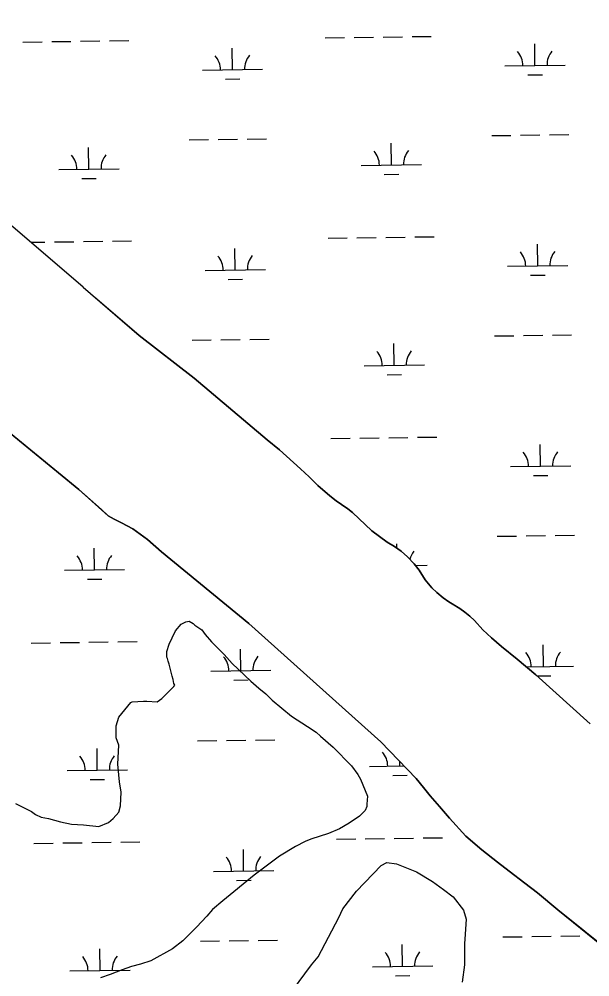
# Model space of a CAD drawing. Extents: x 3767014 to 3805179, y 361544 to 387384.
# Drawn here: x 3791697 to 3792644, y 381105 to 382695 of the extents above; entities that cross this region are included whole.
import ezdxf

# ---------------------------------------------------------------- set-up
doc = ezdxf.new("R2010")
doc.units = 0
for name, color, linetype in [('V-SITE-VEGE', 7, 'Continuous'), ('V-TOPO-SHOR', 7, 'Continuous'), ('V-WETL-SWMP', 7, 'Continuous')]:
    doc.layers.add(name, color=color, linetype=linetype)

msp = doc.modelspace()

# ---------------------------------------------------------------- linework, layer by layer
at = {"layer": 'V-SITE-VEGE'}
for p, q in [((3791956.545, 381679.856), (3791965.831, 381690.477)), ((3791965.831, 381690.477), (3791973.791, 381694.467)), ((3791973.791, 381694.467), (3791979.102, 381695.796)), ((3791979.102, 381695.796), (3791985.741, 381691.819)), ((3791985.741, 381691.819), (3791988.398, 381689.165)), ((3791988.398, 381689.165), (3792000.348, 381681.206)), ((3791945.936, 381657.283), (3791951.241, 381667.906)), ((3791951.241, 381667.906), (3791956.545, 381679.856)), ((3792000.348, 381681.206), (3792005.662, 381673.246)), ((3792005.662, 381673.246), (3792016.289, 381661.306)), ((3791941.961, 381645.333), (3791945.936, 381657.283)), ((3792016.289, 381661.306), (3792037.539, 381640.076)), ((3791941.965, 381636.042), (3791941.961, 381645.333)), ((3791943.294, 381633.387), (3791941.965, 381636.042)), ((3792037.539, 381640.076), (3792050.823, 381625.482)), ((3791944.626, 381629.408), (3791943.294, 381633.387)), ((3791945.955, 381624.1), (3791944.626, 381629.408)), ((3791951.276, 381604.189), (3791945.955, 381624.1)), ((3792050.823, 381625.482), (3792081.371, 381596.296)), ((3791952.607, 381598.879), (3791951.276, 381604.189)), ((3791934.04, 381567.012), (3791953.942, 381586.933)), ((3791953.938, 381592.243), (3791952.607, 381598.879)), ((3791955.267, 381589.589), (3791953.938, 381592.243)), ((3791953.942, 381586.933), (3791955.267, 381589.589)), ((3792081.371, 381596.296), (3792094.652, 381584.356)), ((3792094.652, 381584.356), (3792106.602, 381575.071)), ((3792106.602, 381575.071), (3792117.227, 381564.456)), ((3791862.376, 381536.439), (3791882.274, 381560.345)), ((3791882.274, 381560.345), (3791884.929, 381561.673)), ((3791884.929, 381561.673), (3791903.51, 381563.012)), ((3791903.51, 381563.012), (3791908.82, 381563.014)), ((3791908.82, 381563.014), (3791926.079, 381561.695)), ((3791926.079, 381561.695), (3791934.04, 381567.012)), ((3792117.227, 381564.456), (3792149.1, 381537.926)), ((3791858.401, 381521.835), (3791862.376, 381536.439)), ((3792149.1, 381537.926), (3792175.661, 381520.686)), ((3791858.409, 381501.924), (3791858.401, 381521.835)), ((3792175.661, 381520.686), (3792190.267, 381511.4)), ((3792190.267, 381511.4), (3792196.909, 381504.767)), ((3791862.401, 381489.978), (3791858.409, 381501.924)), ((3792196.909, 381504.767), (3792218.157, 381486.196)), ((3791861.092, 381458.12), (3791862.401, 381489.978)), ((3792218.157, 381486.196), (3792248.705, 381455.68)), ((3791863.762, 381428.917), (3791861.092, 381458.12)), ((3792248.705, 381455.68), (3792259.334, 381441.084)), ((3791866.427, 381411.663), (3791863.762, 381428.917)), ((3792259.334, 381441.084), (3792263.319, 381433.122)), ((3792263.319, 381433.122), (3792275.281, 381405.252)), ((3791865.112, 381389.096), (3791866.427, 381411.663)), ((3792275.281, 381405.252), (3792273.962, 381391.977)), ((3791691.214, 381392.981), (3791717.771, 381379.72)), ((3791717.771, 381379.72), (3791724.412, 381374.416)), ((3791862.464, 381378.475), (3791865.112, 381389.096)), ((3792271.312, 381381.356), (3792262.027, 381372.058)), ((3792273.965, 381387.996), (3792271.312, 381381.356)), ((3792273.962, 381391.977), (3792273.965, 381387.996)), ((3791724.412, 381374.416), (3791733.706, 381370.438)), ((3791733.706, 381370.438), (3791745.654, 381367.788)), ((3791745.654, 381367.788), (3791765.569, 381362.49)), ((3791845.216, 381361.208), (3791853.176, 381367.852)), ((3791853.176, 381367.852), (3791862.464, 381378.475)), ((3792262.027, 381372.058), (3792244.776, 381360.102)), ((3791765.569, 381362.49), (3791784.155, 381358.519)), ((3791784.155, 381358.519), (3791804.067, 381357.202)), ((3791804.067, 381357.202), (3791829.29, 381354.562)), ((3791829.29, 381354.562), (3791845.216, 381361.208)), ((3792228.851, 381350.802), (3792210.274, 381342.827)), ((3792244.776, 381360.102), (3792228.851, 381350.802)), ((3792181.073, 381333.519), (3792171.784, 381329.532)), ((3792210.274, 381342.827), (3792181.073, 381333.519)), ((3792155.858, 381321.559), (3792129.318, 381305.613)), ((3792171.784, 381329.532), (3792155.858, 381321.559)), ((3792129.318, 381305.613), (3792086.859, 381273.732)), ((3792256.786, 381247.278), (3792297.914, 381289.778)), ((3792297.914, 381289.778), (3792307.202, 381295.093)), ((3792307.202, 381295.093), (3792323.133, 381292.447)), ((3792323.133, 381292.447), (3792356.327, 381279.192)), ((3792086.859, 381273.732), (3792035.112, 381231.224)), ((3792356.327, 381279.192), (3792382.883, 381263.277)), ((3792382.883, 381263.277), (3792401.475, 381250.012)), ((3792234.235, 381218.059), (3792256.786, 381247.278)), ((3792401.475, 381250.012), (3792417.413, 381238.074)), ((3792417.413, 381238.074), (3792434.681, 381215.518)), ((3792035.112, 381231.224), (3792017.864, 381216.613)), ((3792008.579, 381205.988), (3791991.33, 381187.394)), ((3792017.864, 381216.613), (3792008.579, 381205.988)), ((3792227.606, 381203.455), (3792234.235, 381218.059)), ((3792434.681, 381215.518), (3792438.671, 381200.917)), ((3792193.13, 381138.392), (3792227.606, 381203.455)), ((3792438.671, 381200.917), (3792437.358, 381175.696)), ((3791991.33, 381187.394), (3791968.776, 381164.815)), ((3792437.358, 381175.696), (3792436.039, 381159.767)), ((3791968.776, 381164.815), (3791951.527, 381151.53)), ((3792436.039, 381159.767), (3792436.06, 381125.252)), ((3791951.527, 381151.53), (3791915.698, 381131.601)), ((3791898.445, 381126.28), (3791883.845, 381122.291)), ((3791915.698, 381131.601), (3791898.445, 381126.28)), ((3792150.681, 381082.615), (3792182.517, 381125.109)), ((3792182.517, 381125.109), (3792193.13, 381138.392)), ((3792436.06, 381125.252), (3792432.093, 381096.045)), ((3791848.011, 381108.997), (3791832.086, 381103.676)), ((3791867.92, 381116.972), (3791848.011, 381108.997)), ((3791883.845, 381122.291), (3791867.92, 381116.972))]:
    msp.add_line(p, q, dxfattribs=at)
at = {"layer": 'V-TOPO-SHOR'}
for points in [[(3791803.185, 382250.288), (3791686.928, 382350.699), (3791616.534, 382400.959), (3791508.455, 382484.761), (3791379.23, 382589.887), (3791278.176, 382671.965), (3791221.829, 382720.173), (3791195.758, 382744.989), (3791177.787, 382763.519), (3791165.093, 382777.857), (3791152.752, 382792.197), (3791134.41, 382815.638), (3791116.769, 382838.734), (3791098.075, 382862.173)], [(3791803.185, 382250.288), (3791896.582, 382170.254), (3791987.306, 382099.088), (3792108.533, 381996.686), (3792129.038, 381980.302), (3792152.36, 381959.308), (3792164.151, 381948.556), (3792178.247, 381935.242), (3792192.602, 381921.162), (3792212.592, 381903.752), (3792223.356, 381895.304), (3792232.069, 381889.418), (3792242.321, 381882.25), (3792250.265, 381876.106), (3792282.56, 381845.384), (3792307.933, 381826.698), (3792319.977, 381819.788), (3792331.251, 381811.852), (3792341.503, 381802.636), (3792352.526, 381790.858), (3792360.728, 381780.102), (3792370.728, 381764.482), (3792381.753, 381750.912), (3792390.209, 381742.976), (3792400.973, 381734.528), (3792409.944, 381727.872), (3792418.658, 381722.498), (3792428.138, 381716.61), (3792436.852, 381710.468), (3792444.796, 381704.068), (3792452.487, 381696.898), (3792466.583, 381681.536), (3792480.937, 381667.966), (3792497.34, 381653.63), (3792523.483, 381632.638), (3792554.493, 381606.526), (3792644.712, 381525.114)], [(3791415.617, 382210.428), (3791530.889, 382111.012), (3791638.534, 382043.333), (3791796.144, 381914.527), (3791833.708, 381880.872), (3791844.939, 381870.812), (3791854.62, 381865.012), (3791867.011, 381858.825), (3791885.981, 381848.773), (3791909.992, 381831.368), (3791933.226, 381810.865), (3792078.059, 381691.729), (3792297.252, 381495.217)], [(3792297.252, 381495.217), (3792355.733, 381434.477), (3792368.13, 381419.39), (3792378.976, 381405.461), (3792394.856, 381387.664), (3792411.121, 381368.706), (3792438.235, 381338.918), (3792464.955, 381316.095), (3792490.901, 381295.207), (3792510.263, 381280.509), (3792536.207, 381260.395), (3792557.119, 381244.538), (3792590.811, 381216.3), (3792727.121, 381106.445)]]:
    msp.add_lwpolyline(points, dxfattribs=at)
at = {"layer": 'V-WETL-SWMP'}
for p, q in [((3791703.205, 382657.227), (3791735.201, 382657.671)), ((3791751.2, 382657.893), (3791783.197, 382658.338)), ((3791799.195, 382658.56), (3791831.192, 382659.004)), ((3791847.191, 382659.227), (3791879.188, 382659.671)), ((3792205.064, 382664.198), (3792237.061, 382664.643)), ((3792253.06, 382664.865), (3792285.056, 382665.309)), ((3792301.055, 382665.531), (3792333.052, 382665.976)), ((3792349.05, 382666.198), (3792381.047, 382666.643)), ((3792553.051, 382618.285), (3792552.551, 382654.282)), ((3792051.192, 382611.314), (3792050.692, 382647.31)), ((3792001.197, 382610.619), (3792101.187, 382612.008)), ((3792503.056, 382617.591), (3792603.047, 382618.98)), ((3792039.407, 382595.717), (3792063.405, 382596.051)), ((3792541.267, 382602.689), (3792565.265, 382603.022)), ((3791979.394, 382494.873), (3792011.391, 382495.318)), ((3792027.39, 382495.54), (3792059.387, 382495.984)), ((3792075.385, 382496.207), (3792107.382, 382496.651)), ((3792481.254, 382501.845), (3792513.251, 382502.289)), ((3792529.249, 382502.511), (3792561.246, 382502.956)), ((3792577.245, 382503.178), (3792609.242, 382503.623)), ((3791812.991, 382446.127), (3791812.491, 382482.124)), ((3792314.851, 382453.099), (3792314.351, 382489.095)), ((3791762.996, 382445.433), (3791862.986, 382446.822)), ((3792264.856, 382452.404), (3792364.846, 382453.793)), ((3791801.207, 382430.531), (3791825.204, 382430.864)), ((3792303.066, 382437.502), (3792327.064, 382437.836)), ((3792353.671, 382333.555), (3792385.668, 382334)), ((3791717.017, 382324.711), (3791739.822, 382325.028)), ((3791755.821, 382325.25), (3791787.818, 382325.695)), ((3791803.816, 382325.917), (3791835.813, 382326.362)), ((3791851.811, 382326.584), (3791883.808, 382327.028)), ((3792209.685, 382331.555), (3792241.682, 382332)), ((3792257.68, 382332.222), (3792289.677, 382332.666)), ((3792305.676, 382332.889), (3792337.673, 382333.333)), ((3792557.672, 382285.642), (3792557.172, 382321.639)), ((3792055.813, 382278.671), (3792055.313, 382314.667)), ((3792507.677, 382284.948), (3792607.667, 382286.337)), ((3792005.817, 382277.976), (3792105.808, 382279.365)), ((3792545.888, 382270.046), (3792569.885, 382270.379)), ((3792044.028, 382263.075), (3792068.026, 382263.408)), ((3791984.015, 382162.23), (3792016.012, 382162.675)), ((3792032.01, 382162.897), (3792064.007, 382163.341)), ((3792080.006, 382163.564), (3792112.003, 382164.008)), ((3792485.875, 382169.202), (3792517.872, 382169.646)), ((3792533.87, 382169.868), (3792565.867, 382170.313)), ((3792581.865, 382170.535), (3792613.862, 382170.98)), ((3792319.472, 382120.456), (3792318.972, 382156.452)), ((3792269.477, 382119.761), (3792369.467, 382121.15)), ((3792307.687, 382104.859), (3792331.685, 382105.193)), ((3791796.144, 381914.526), (3791638.535, 382043.334)), ((3792262.301, 381999.579), (3792294.298, 382000.023)), ((3792310.297, 382000.246), (3792342.293, 382000.69)), ((3792358.292, 382000.912), (3792390.289, 382001.357)), ((3792214.306, 381998.912), (3792246.303, 381999.357)), ((3792562.293, 381952.999), (3792561.793, 381988.996)), ((3792512.298, 381952.305), (3792612.288, 381953.694)), ((3792550.509, 381937.403), (3792574.506, 381937.736)), ((3791844.94, 381870.813), (3791796.144, 381914.526)), ((3791854.62, 381865.013), (3791844.94, 381870.813)), ((3791867.01, 381858.826), (3791854.62, 381865.013)), ((3791885.982, 381848.773), (3791867.01, 381858.826)), ((3791909.991, 381831.368), (3791885.982, 381848.773)), ((3791933.226, 381810.866), (3791909.991, 381831.368)), ((3792490.495, 381836.559), (3792522.492, 381837.003)), ((3792538.491, 381837.226), (3792570.488, 381837.67)), ((3792586.486, 381837.892), (3792618.483, 381838.337)), ((3791822.232, 381780.842), (3791821.732, 381816.838)), ((3792078.059, 381691.728), (3791933.226, 381810.866)), ((3792323.685, 381817.178), (3792323.592, 381823.809)), ((3791772.237, 381780.147), (3791872.227, 381781.536)), ((3792354.526, 381788.236), (3792374.088, 381788.507)), ((3791810.447, 381765.245), (3791834.445, 381765.579)), ((3792297.252, 381495.216), (3792078.059, 381691.728)), ((3791717.066, 381659.298), (3791749.063, 381659.743)), ((3791765.061, 381659.965), (3791797.058, 381660.409)), ((3791813.057, 381660.632), (3791845.053, 381661.076)), ((3791861.052, 381661.298), (3791893.049, 381661.743)), ((3792566.914, 381620.356), (3792566.414, 381656.353)), ((3792065.053, 381613.385), (3792064.553, 381649.382)), ((3792538.536, 381619.962), (3792616.909, 381621.051)), ((3792015.058, 381612.691), (3792115.048, 381614.08)), ((3792556.43, 381604.778), (3792579.127, 381605.094)), ((3792053.269, 381597.789), (3792077.266, 381598.122)), ((3791993.256, 381496.945), (3792025.252, 381497.389)), ((3792041.251, 381497.611), (3792073.248, 381498.056)), ((3792089.246, 381498.278), (3792121.243, 381498.723)), ((3792355.734, 381434.478), (3792297.252, 381495.216)), ((3791826.853, 381448.199), (3791826.353, 381484.195)), ((3792328.712, 381455.17), (3792328.608, 381462.651)), ((3791776.857, 381447.504), (3791876.848, 381448.893)), ((3792278.717, 381454.476), (3792335.718, 381455.268)), ((3791815.068, 381432.603), (3791839.066, 381432.936)), ((3792316.928, 381439.574), (3792340.925, 381439.907)), ((3792368.129, 381419.389), (3792355.734, 381434.478)), ((3792378.975, 381405.461), (3792368.129, 381419.389)), ((3792394.855, 381387.664), (3792378.975, 381405.461)), ((3792411.122, 381368.706), (3792394.855, 381387.664)), ((3792438.234, 381338.917), (3792411.122, 381368.706)), ((3792223.546, 381333.627), (3792255.543, 381334.071)), ((3792271.542, 381334.293), (3792303.539, 381334.738)), ((3792319.537, 381334.96), (3792351.534, 381335.405)), ((3792367.532, 381335.627), (3792399.529, 381336.071)), ((3792464.955, 381316.094), (3792438.234, 381338.917)), ((3791721.687, 381326.655), (3791753.684, 381327.1)), ((3791769.682, 381327.322), (3791801.679, 381327.767)), ((3791817.677, 381327.989), (3791849.674, 381328.433)), ((3791865.673, 381328.655), (3791897.67, 381329.1)), ((3792069.674, 381280.742), (3792069.174, 381316.739)), ((3792490.9, 381295.207), (3792464.955, 381316.094)), ((3792510.262, 381280.509), (3792490.9, 381295.207)), ((3792019.679, 381280.048), (3792119.669, 381281.437)), ((3792536.207, 381260.395), (3792510.262, 381280.509)), ((3792057.89, 381265.146), (3792081.887, 381265.48)), ((3792557.118, 381244.537), (3792536.207, 381260.395)), ((3792590.81, 381216.299), (3792557.118, 381244.537)), ((3792727.121, 381106.446), (3792590.81, 381216.299)), ((3792595.727, 381172.607), (3792627.724, 381173.051)), ((3791997.876, 381164.302), (3792029.873, 381164.746)), ((3792045.872, 381164.969), (3792077.869, 381165.413)), ((3792093.867, 381165.635), (3792125.864, 381166.08)), ((3792333.333, 381122.527), (3792332.833, 381158.524)), ((3792499.736, 381171.273), (3792531.733, 381171.718)), ((3792547.731, 381171.94), (3792579.728, 381172.385)), ((3791831.474, 381115.556), (3791830.974, 381151.552)), ((3791781.478, 381114.861), (3791881.469, 381116.25)), ((3792283.338, 381121.833), (3792383.328, 381123.222)), ((3792321.549, 381106.931), (3792345.546, 381107.265))]:
    msp.add_line(p, q, dxfattribs=at)
for points in [[(3792319.976, 381819.788), (3792307.932, 381826.698), (3792282.56, 381845.384), (3792250.265, 381876.107), (3792242.32, 381882.251), (3792232.069, 381889.418), (3792223.356, 381895.305), (3792212.592, 381903.753), (3792192.601, 381921.162), (3792178.247, 381935.243), (3792164.15, 381948.556), (3792152.36, 381959.309), (3792129.037, 381980.302), (3792108.534, 381996.686), (3791987.307, 382099.088), (3791896.582, 382170.254), (3791822.423, 382233.802), (3791803.185, 382250.287), (3791686.927, 382350.7), (3791616.534, 382400.959), (3791508.454, 382484.761), (3791278.176, 382671.964), (3791221.829, 382720.173)], [(3792644.712, 381525.113), (3792554.493, 381606.526), (3792523.482, 381632.638), (3792497.34, 381653.63), (3792480.937, 381667.966), (3792466.584, 381681.535), (3792452.486, 381696.898), (3792444.797, 381704.067), (3792436.852, 381710.467), (3792428.139, 381716.61), (3792409.944, 381727.871), (3792400.974, 381734.527), (3792390.21, 381742.975), (3792381.752, 381750.911), (3792370.729, 381764.482), (3792360.729, 381780.103), (3792352.526, 381790.858), (3792341.504, 381802.636), (3792331.252, 381811.853), (3792319.976, 381819.788)]]:
    msp.add_lwpolyline(points, dxfattribs=at)
for centre, start, end in [((3792497.807, 382617.993), 0.024037, 41.567696), ((3792608.282, 382619.527), 140.024034, 181.567693), ((3791995.948, 382611.021), 0.024037, 41.567696), ((3792106.423, 382612.556), 140.024034, 181.567693), ((3792370.082, 382454.341), 140.024034, 181.567693), ((3791757.747, 382445.835), 0.024037, 41.567696), ((3791868.222, 382447.369), 140.024034, 181.567693), ((3792259.607, 382452.806), 0.024037, 41.567696), ((3792000.568, 382278.378), 0.024037, 41.567696), ((3792111.044, 382279.913), 140.024034, 181.567693), ((3792502.428, 382285.35), 0.024037, 41.567696), ((3792612.903, 382286.884), 140.024034, 181.567693), ((3792264.227, 382120.163), 0.024037, 41.567696), ((3792374.703, 382121.698), 140.024034, 181.567693), ((3792507.049, 381952.707), 0.024037, 41.567696), ((3792617.524, 381954.241), 140.024034, 181.567693), ((3792379.324, 381789.055), 140.024034, 164.444789), ((3791766.987, 381780.549), 0.024037, 41.567696), ((3791877.463, 381782.084), 140.024034, 181.567693), ((3792009.809, 381613.093), 0.024037, 41.567696), ((3792120.284, 381614.627), 140.024034, 181.567693), ((3792511.67, 381620.064), 0.024037, 41.567696), ((3792622.145, 381621.598), 140.024034, 181.567693), ((3792273.468, 381454.878), 0.024037, 41.567696), ((3791771.608, 381447.906), 0.024037, 41.567696), ((3791882.084, 381449.441), 140.024034, 181.567693), ((3792014.43, 381280.45), 0.024037, 41.567696), ((3792124.905, 381281.984), 140.024034, 181.567693), ((3792278.089, 381122.235), 0.024037, 41.567696), ((3792388.564, 381123.769), 140.024034, 181.567693), ((3791776.229, 381115.263), 0.024037, 41.567696), ((3791886.705, 381116.798), 140.024034, 181.567693)]:
    msp.add_arc(centre, 35.246, start, end, dxfattribs=at)

doc.saveas('drawing.dxf')
